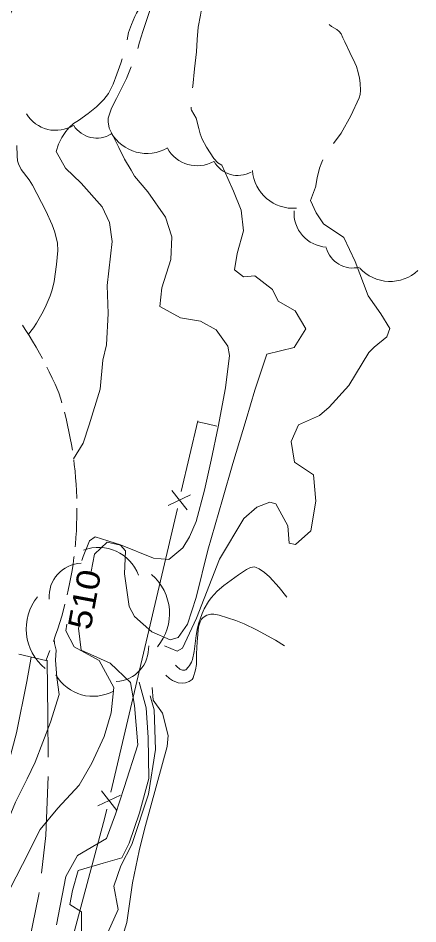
# Model space of a CAD drawing. Extents: x 2361284 to 2366480, y 6976556 to 6985346.
# Drawn here: x 2364786.7 to 2364869.2, y 6978774.8 to 6978961.5 of the extents above; entities that cross this region are included whole.
import ezdxf
from ezdxf.enums import TextEntityAlignment as Align

# ---------------------------------------------------------------- set-up
doc = ezdxf.new("R2010")
doc.units = 0
doc.header["$LTSCALE"] = 1.9
for name, color, linetype, lineweight in [('12', 7, 'Continuous', 13), ('13', 7, 'Continuous', 13), ('15', 7, 'Continuous', 13), ('16', 7, 'Continuous', 13), ('20', 7, 'Continuous', 13), ('22', 7, 'Continuous', 13), ('24', 7, 'Continuous', 13), ('5', 7, 'Continuous', 13), ('9', 7, 'Continuous', 13)]:
    doc.layers.add(name, color=color, linetype=linetype, lineweight=lineweight)

msp = doc.modelspace()

# ---------------------------------------------------------------- linework, layer by layer
at = {"layer": '12'}
for points in [[(2364828.755, 6978931.139), (2364829.991, 6978928.391), (2364831.157, 6978925.782), (2364832.754, 6978921.907), (2364833.175, 6978917.622), (2364831.929, 6978912.949), (2364831.361, 6978909.593), (2364833.175, 6978908.13), (2364835.573, 6978908.373), (2364839.16, 6978905.527), (2364840.353, 6978903.148), (2364843.842, 6978901.161), (2364846.048, 6978897.412), (2364843.644, 6978893.608), (2364838.017, 6978892.196), (2364835.547, 6978884.802), (2364833.725, 6978878.734), (2364830.99, 6978869.677), (2364828.88, 6978862.277), (2364825.88, 6978851.808), (2364823.423, 6978842.054), (2364821.645, 6978836.547), (2364819.761, 6978833.799), (2364818.067, 6978833.335), (2364814.289, 6978835.028), (2364810.717, 6978838.185), (2364809.6, 6978840.222), (2364808.685, 6978846.974), (2364808.86, 6978851.697), (2364807.86, 6978852.865), (2364805.063, 6978853.451), (2364802.456, 6978850.986), (2364801.79, 6978847.438)], [(2364799.278, 6978836.144), (2364799.182, 6978835.774), (2364799.715, 6978831.239), (2364805.67, 6978828.535), (2364809.909, 6978824.554), (2364810.704, 6978819.792), (2364811.411, 6978811.728), (2364808.604, 6978802.901), (2364806.766, 6978797.423), (2364804.913, 6978792.415), (2364798.967, 6978788.889), (2364796.548, 6978784.556), (2364794.653, 6978774.627)]]:
    msp.add_lwpolyline(points, dxfattribs=at)
at = {"layer": '13'}
for points in [[(2364786.424, 6978935.217), (2364786.481, 6978933.103), (2364786.595, 6978932.049), (2364786.755, 6978931.423), (2364787.334, 6978930.275), (2364788.96, 6978928.166), (2364789.683, 6978927.068), (2364792.414, 6978921.743), (2364793.723, 6978918.84), (2364794.264, 6978917.356), (2364794.827, 6978915.066), (2364794.925, 6978913.605), (2364794.639, 6978910.664), (2364794.155, 6978907.2), (2364793.728, 6978905.495), (2364793.289, 6978904.259), (2364792.273, 6978901.861), (2364791.636, 6978900.525), (2364790.518, 6978898.574), (2364789.886, 6978897.645), (2364788.825, 6978896.318)], [(2364795.053, 6978935.469), (2364794.548, 6978933.984), (2364796.48, 6978930.533), (2364799.709, 6978927.423), (2364804.035, 6978922.584), (2364805.566, 6978919.349), (2364806.093, 6978915.433), (2364805.069, 6978906.383), (2364805.265, 6978900.565), (2364804.916, 6978894.111), (2364804.156, 6978890.994), (2364803.613, 6978884.988), (2364801.343, 6978877.646), (2364800.118, 6978873.905), (2364798.16, 6978870.645)], [(2364810.055, 6978930.112), (2364810.727, 6978928.908), (2364813.438, 6978925.654), (2364817.108, 6978920.428), (2364818.396, 6978916.391), (2364818.2, 6978911.708), (2364816.326, 6978905.87), (2364815.942, 6978902.036), (2364820.195, 6978899.717), (2364824.302, 6978898.996), (2364827.597, 6978897.247), (2364830.008, 6978893.867), (2364830.308, 6978891.972), (2364829.491, 6978885.284), (2364827.998, 6978877.24), (2364826.544, 6978870.345), (2364825.163, 6978864.192), (2364823.444, 6978857.766), (2364822.054, 6978854.582), (2364820.675, 6978852.339), (2364817.798, 6978849.912), (2364814.615, 6978850.181), (2364807.848, 6978852.937), (2364802.602, 6978854.597), (2364801.423, 6978853.759), (2364800.12, 6978850.533), (2364799.869, 6978849.661)], [(2364848.06, 6978926.603), (2364847.056, 6978923.893), (2364848.2, 6978921.344), (2364849.742, 6978919.049), (2364853.93, 6978916.249), (2364856.236, 6978911.3), (2364858.903, 6978904.265), (2364861.519, 6978900.54), (2364863.428, 6978897.488), (2364862.801, 6978895.791), (2364860.176, 6978893.666), (2364859.094, 6978892.546), (2364854.96, 6978885.766), (2364850.861, 6978881.267), (2364848.918, 6978879.549), (2364844.535, 6978877.667), (2364843.058, 6978874.223), (2364843.709, 6978869.938), (2364847.664, 6978867.345), (2364848.135, 6978861.951), (2364847.113, 6978855.801), (2364843.927, 6978853.009), (2364842.607, 6978853.268), (2364842.373, 6978856.816), (2364839.88, 6978861.342), (2364838.623, 6978861.747), (2364835.926, 6978860.704), (2364833.258, 6978858.369), (2364828.277, 6978849.951), (2364823.503, 6978837.824), (2364820.612, 6978831.597), (2364819.541, 6978830.998), (2364816.917, 6978832.092)], [(2364842.173, 6978842.122), (2364840.554, 6978844.157), (2364838.577, 6978846.307), (2364837.513, 6978847.252), (2364836.404, 6978847.999), (2364835.834, 6978848.272), (2364835.459, 6978848.363), (2364834.656, 6978848.255), (2364833.814, 6978847.866), (2364832.179, 6978846.757), (2364829.154, 6978844.547), (2364827.79, 6978843.355), (2364826.545, 6978842.001), (2364825.971, 6978841.238), (2364825.1, 6978839.763), (2364824.647, 6978838.748), (2364823.924, 6978836.648), (2364823.715, 6978835.848), (2364823.446, 6978834.222), (2364823.051, 6978830.93), (2364822.664, 6978829.297), (2364822.457, 6978828.757), (2364822.087, 6978828.074), (2364821.87, 6978827.764), (2364821.324, 6978827.183), (2364821.124, 6978827.075), (2364820.628, 6978827.074), (2364820.08, 6978827.297), (2364819.432, 6978827.818), (2364819.205, 6978828.124)], [(2364841.658, 6978832.098), (2364839.796, 6978833.279), (2364835.917, 6978835.423), (2364833.369, 6978836.634), (2364831.642, 6978837.32), (2364828.176, 6978838.459), (2364827.056, 6978838.649), (2364826.465, 6978838.634), (2364825.609, 6978838.428), (2364824.862, 6978837.952), (2364824.555, 6978837.594), (2364824.25, 6978837.08), (2364823.902, 6978836.046), (2364823.67, 6978832.917), (2364823.531, 6978830.455), (2364823.477, 6978828.258), (2364823.329, 6978827.162), (2364822.8, 6978825.527), (2364822.594, 6978825.202), (2364821.99, 6978824.725), (2364821.231, 6978824.462), (2364820.696, 6978824.396), (2364819.72, 6978824.498), (2364818.537, 6978824.994), (2364817.962, 6978825.362), (2364817.165, 6978826.073)], [(2364796.754, 6978836.56), (2364796.557, 6978835.229), (2364798.269, 6978831.875), (2364803.444, 6978829.104), (2364806.448, 6978823.491), (2364805.927, 6978818.316), (2364804.453, 6978813.452), (2364801.905, 6978807.929), (2364799.32, 6978803.383), (2364794.874, 6978798.66), (2364791.256, 6978794.276), (2364787.594, 6978787.041), (2364783.764, 6978779.564), (2364777.469, 6978765.333)], [(2364794.163, 6978833.506), (2364794.192, 6978832.586), (2364794.564, 6978831.24), (2364794.434, 6978829.148), (2364794.699, 6978825.55), (2364795.172, 6978822.084), (2364793.406, 6978816.367), (2364790.224, 6978808.116), (2364788.547, 6978804.69), (2364786.201, 6978799.868), (2364782.592, 6978791.383), (2364780.523, 6978784.993), (2364778.796, 6978779.407), (2364774.342, 6978767.184)], [(2364789.408, 6978829.791), (2364788.486, 6978824.751), (2364786.395, 6978814.16), (2364783.991, 6978805.107), (2364781.691, 6978796.685), (2364778.198, 6978785.481), (2364772.723, 6978771.208), (2364768.907, 6978760.391), (2364763.578, 6978745.38), (2364758.345, 6978730.949), (2364753.079, 6978715.778), (2364749.137, 6978704.42), (2364744.587, 6978690.816), (2364738.984, 6978675.232), (2364731.167, 6978656.007), (2364716.101, 6978615.491), (2364706.215, 6978586.616), (2364698.11, 6978560.777), (2364693.874, 6978546.647), (2364685.438, 6978517.895), (2364676.145, 6978483.424), (2364665.945, 6978443.334), (2364659.018, 6978416.797), (2364652.064, 6978391.79)], [(2364811.708, 6978824.611), (2364813.148, 6978819.345), (2364813.547, 6978813.208), (2364813.677, 6978804.769), (2364811.764, 6978797.681), (2364809.594, 6978791.43), (2364808.131, 6978788.406), (2364804.281, 6978787.349), (2364799.077, 6978785.78), (2364797.926, 6978781.688), (2364797.383, 6978778.803), (2364799.807, 6978777.306), (2364799.781, 6978772.706)], [(2364814.359, 6978823.517), (2364814.544, 6978820.898), (2364816.489, 6978818.227), (2364817.663, 6978813.651), (2364817.474, 6978811.386), (2364815.328, 6978803.605), (2364812.786, 6978794.34), (2364811.699, 6978789.84), (2364810.281, 6978783.296), (2364809.159, 6978775.065), (2364806.984, 6978768.164)], [(2364813.965, 6978821.783), (2364814.763, 6978818.91), (2364815.031, 6978810.712), (2364813.618, 6978801.559), (2364810.176, 6978791.185), (2364807.867, 6978786.743), (2364806.447, 6978782.589), (2364807.373, 6978777.758), (2364804.621, 6978771.642)]]:
    msp.add_lwpolyline(points, dxfattribs=at)
at = {"layer": '15'}
for points in [[(2364792.904, 6978809.172), (2364792.835, 6978817.512), (2364792.734, 6978829.172)], [(2364791.532, 6978785.238), (2364792.458, 6978793.017), (2364792.932, 6978805.172)], [(2364787.086, 6978761.665), (2364791.013, 6978780.892), (2364791.059, 6978781.262)]]:
    msp.add_lwpolyline(points, dxfattribs=at)
at = {"layer": '16'}
for centre, radius, start, end in [((2364791.647, 6978959.632), 7.061, 100.37557, 190.37557), ((2364794.487, 6978945.4), 7.061, 211.23656, 301.23656), ((2364802.95, 6978942.376), 5.643, 212.22903, 302.22902), ((2364813.271, 6978942.048), 8.469, 210.01954, 300.01954), ((2364823.67, 6978938.111), 7.061, 209.10374, 299.10374), ((2364832.061, 6978934.683), 5.643, 209.10374, 299.10374), ((2364843.476, 6978930.739), 8.469, 184.49084, 274.49084), ((2364850.687, 6978921.333), 7.061, 176.37839, 266.37839), ((2364855.72, 6978915.611), 5.643, 194.8716, 284.8716), ((2364863.445, 6978915.674), 8.469, 222.66723, 312.66723), ((2364803.319, 6978843.603), 8.786, 20.58946, 110.58946), ((2364800.099, 6978842.146), 7.022, 93.14844, 183.14844), ((2364807.41, 6978838.756), 10.539, 319.60327, 49.60327), ((2364798.933, 6978835.612), 10.539, 141.04346, 231.04346), ((2364806.629, 6978831.786), 7.022, 272.79652, 2.79652), ((2364802.147, 6978830.494), 8.786, 209.6112, 299.6112)]:
    msp.add_arc(centre, radius, start, end, dxfattribs=at)
at = {"layer": '20'}
for points in [[(2364817.649, 6978983.337), (2364816.491, 6978982.085), (2364815.862, 6978980.999), (2364815.228, 6978979.283), (2364814.735, 6978977.518), (2364814.269, 6978976.005), (2364813.853, 6978974.481), (2364813.613, 6978973.478), (2364813.382, 6978972.476), (2364813.075, 6978971.133), (2364812.778, 6978969.79), (2364812.486, 6978967.847), (2364812.235, 6978965.895), (2364811.948, 6978964.532), (2364811.521, 6978963.198), (2364811.157, 6978962.484), (2364810.784, 6978961.781), (2364810.099, 6978960.173), (2364809.515, 6978958.528), (2364809.18, 6978956.974)], [(2364817.908, 6978981.429), (2364817.709, 6978981.307), (2364817.083, 6978980.831), (2364816.468, 6978980.275), (2364815.747, 6978979.388), (2364815.334, 6978978.664), (2364814.925, 6978977.51), (2364814.746, 6978976.318), (2364814.808, 6978975.04), (2364815.156, 6978973.113), (2364815.355, 6978971.185), (2364815.309, 6978968.664), (2364815.201, 6978967.413), (2364814.923, 6978966.16), (2364813.698, 6978962.389), (2364812.464, 6978958.686), (2364811.774, 6978956.489), (2364811.376, 6978955.215)], [(2364850.872, 6978960.131), (2364851.335, 6978959.765), (2364852.481, 6978959.106), (2364852.975, 6978958.721), (2364853.341, 6978958.224), (2364853.709, 6978957.388), (2364854.087, 6978956.551), (2364855.136, 6978954.411), (2364856.177, 6978952.261), (2364856.484, 6978951.494), (2364856.835, 6978950.297), (2364857.107, 6978949.09), (2364857.276, 6978948.082), (2364857.351, 6978946.523), (2364857.249, 6978945.752), (2364857.046, 6978945.01), (2364855.351, 6978941.304), (2364853.325, 6978937.793), (2364851.775, 6978935.618)], [(2364808.195, 6978953.105), (2364807.904, 6978952.192), (2364807.096, 6978949.914), (2364806.325, 6978947.868), (2364805.865, 6978946.873), (2364805.324, 6978945.908), (2364804.425, 6978944.73), (2364802.849, 6978943.205), (2364801.153, 6978941.788), (2364799.146, 6978940.399), (2364798.133, 6978939.72), (2364797.211, 6978938.911), (2364796.548, 6978938.124), (2364795.731, 6978936.836), (2364795.053, 6978935.469)], [(2364810.042, 6978951.442), (2364809.085, 6978949.013), (2364806.993, 6978944.934), (2364805.972, 6978942.914), (2364805.312, 6978940.868), (2364805.259, 6978940.117), (2364805.521, 6978938.8), (2364807.499, 6978934.797), (2364808.682, 6978932.409), (2364810.055, 6978930.112)], [(2364849.596, 6978932.268), (2364849.351, 6978931.805), (2364848.893, 6978930.531), (2364848.402, 6978928.566), (2364848.05, 6978926.573)]]:
    msp.add_lwpolyline(points, dxfattribs=at)
at = {"layer": '22'}
for points in [[(2364827.744, 6978974.433), (2364826.936, 6978973.105), (2364826.231, 6978971.688), (2364825.765, 6978970.194), (2364825.262, 6978967.369), (2364824.778, 6978964.544), (2364824.302, 6978962.089), (2364823.855, 6978959.624), (2364823.649, 6978957.082), (2364823.513, 6978954.541), (2364823.127, 6978950.997), (2364822.721, 6978947.454), (2364822.684, 6978947.123)], [(2364822.442, 6978943.131), (2364822.436, 6978942.721), (2364822.478, 6978942.471), (2364823.423, 6978940.88), (2364824.014, 6978938.726), (2364824.294, 6978937.617), (2364824.705, 6978936.521), (2364825.541, 6978934.859), (2364827.052, 6978932.513), (2364827.89, 6978931.651), (2364828.755, 6978931.139)]]:
    msp.add_lwpolyline(points, dxfattribs=at)
at = {"layer": '24'}
for points in [[(2364787.628, 6978898.167), (2364788.196, 6978897.292), (2364788.968, 6978896.09), (2364789.709, 6978894.877), (2364790.441, 6978893.642), (2364791.143, 6978892.399), (2364791.733, 6978891.306)], [(2364792.66, 6978889.534), (2364793.129, 6978888.589), (2364793.741, 6978887.295), (2364794.344, 6978886), (2364794.906, 6978884.695), (2364795.101, 6978884.237), (2364795.513, 6978882.921), (2364795.73, 6978882.163)], [(2364796.259, 6978880.238), (2364796.591, 6978878.951), (2364796.904, 6978877.614), (2364797.196, 6978876.277), (2364797.469, 6978874.919), (2364797.712, 6978873.572), (2364797.903, 6978872.413)], [(2364798.182, 6978870.435), (2364798.301, 6978869.496), (2364798.454, 6978868.137), (2364798.577, 6978866.759), (2364798.68, 6978865.399), (2364798.753, 6978864.021), (2364798.816, 6978862.652), (2364798.818, 6978862.462)], [(2364798.847, 6978860.462), (2364798.852, 6978859.912), (2364798.825, 6978858.532), (2364798.788, 6978857.161), (2364798.721, 6978855.78), (2364798.634, 6978854.42), (2364798.517, 6978853.048), (2364798.463, 6978852.478)], [(2364798.242, 6978850.486), (2364798.223, 6978850.315), (2364798.036, 6978848.953), (2364797.829, 6978847.601), (2364797.602, 6978846.248), (2364797.335, 6978844.896), (2364797.058, 6978843.553), (2364796.846, 6978842.611)], [(2364796.375, 6978840.666), (2364796.075, 6978839.554), (2364795.708, 6978838.23), (2364795.311, 6978836.916), (2364794.893, 6978835.603), (2364794.445, 6978834.309), (2364793.997, 6978833.034)], [(2364793.275, 6978831.168), (2364792.992, 6978830.455), (2364792.464, 6978829.18), (2364792.415, 6978829.079), (2364786.832, 6978830.406)]]:
    msp.add_lwpolyline(points, dxfattribs=at)
at = {"layer": '5'}
msp.add_lwpolyline([(2364823.796, 6978878.301), (2364825.735, 6978877.854), (2364827.684, 6978877.405)], dxfattribs=at)
at = {"layer": '9'}
for p, q in [((2364823.796, 6978878.5), (2364820.375, 6978863.897)), ((2364817.682, 6978861.031), (2364822.302, 6978863.235)), ((2364818.413, 6978864.148), (2364821.571, 6978860.118)), ((2364819.558, 6978860.389), (2364805.862, 6978801.975)), ((2364803.9, 6978802.226), (2364807.068, 6978798.196)), ((2364803.169, 6978799.109), (2364807.799, 6978801.313))]:
    msp.add_line(p, q, dxfattribs=at)
msp.add_lwpolyline([(2364805.046, 6978798.467), (2364804.632, 6978796.703), (2364789.527, 6978740.507)], dxfattribs=at)

# ---------------------------------------------------------------- texts
at = {"layer": '12', "width": 1.15}
msp.add_text(' 510 ', height=4.799, rotation=79.467, dxfattribs=at).set_placement((2364802.757, 6978841.234), align=Align.CENTER)

doc.saveas('drawing.dxf')
